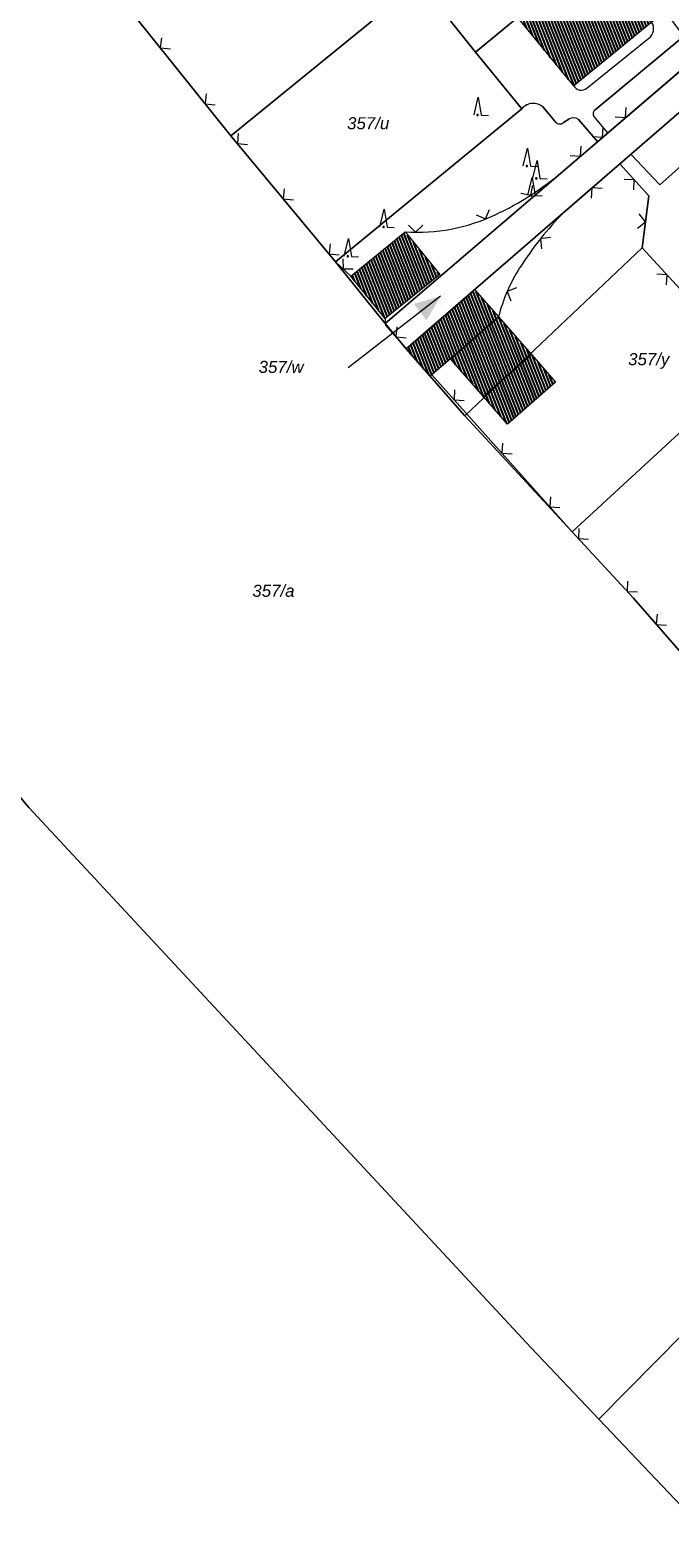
# Model space of a CAD drawing. Header units: metres. Extents: x 345144 to 348639, y 5629211 to 5635235.
# Tile 826 of 1056: x 347460 to 347505, y 5630562 to 5630667. Entities that reach past the tile are written whole.
import ezdxf
from ezdxf.enums import TextEntityAlignment as Align

# ---------------------------------------------------------------- set-up
doc = ezdxf.new("R2010")
doc.units = ezdxf.units.M
doc.header["$MEASUREMENT"] = 0
for name, color, linetype in [('081-083 Topographie', 7, 'Continuous'), ('AX Flurstück', 7, 'Continuous'), ('AX Gebäude', 7, 'Continuous'), ('Definitionslinie', 7, 'Continuous'), ('MG Präsentationsobjekt - Linie', 7, 'Continuous'), ('Präsentationsobjekt -Text (punktförmig)', 7, 'Continuous')]:
    doc.layers.add(name, color=color, linetype=linetype)
doc.styles.add('ARIALIT', font='ariali.ttf', dxfattribs={"height": 1})
pattern_1 = [(111.5294117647, (0, 0), (-0.186045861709, -0.07339575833), [])]

# ---------------------------------------------------------------- blocks, each defined once
blk = doc.blocks.new('alk_7200_nrwx2')
at = {"true_color": 0x2e2e2e}
h = blk.add_hatch(color=250, dxfattribs=at)
edge = h.paths.add_edge_path(flags=0)
edge.add_arc((-0.020544, -0.388118), 0.055525, 180, 360, ccw=False)
edge.add_arc((-0.020544, -0.388118), 0.055525, 0, 180, ccw=False)
at = {"color": 250, "lineweight": 5, "true_color": 0x2e2e2e, "flags": 128}
blk.add_lwpolyline([(-0.298168, -0.388118), (-0.020544, 1), (0.257079, -0.388118), (0.812326, -0.388118)], dxfattribs=at)
blk.add_lwpolyline([(-0.298168, -0.388118), (-0.020544, 1), (0.257079, -0.388118), (0.812326, -0.388118)], dxfattribs=at)
at = {"color": 250, "lineweight": 5, "true_color": 0x2e2e2e}
for start, end in [(0, 180), (180, 0)]:
    blk.add_arc((-0.020544, -0.388118), 0.055525, start, end, dxfattribs=at)

msp = doc.modelspace()

# ---------------------------------------------------------------- hatches: boundary and pattern name
at = {"layer": 'AX Gebäude', "true_color": 0x4f4f4f}
h = msp.add_hatch(dxfattribs=at)
h.set_pattern_fill('_USER', color=251, scale=0.2, angle=111.52941176, style=0, pattern_type=0)
h.set_pattern_definition(pattern_1)
h.paths.add_polyline_path([(347493.941, 5630667.728), (347500.322, 5630672.939), (347504.24, 5630668.149), (347497.859, 5630662.933)], flags=0)
h = msp.add_hatch(dxfattribs=at)
h.set_pattern_fill('_USER', color=251, scale=0.2, angle=111.52941176, style=0, pattern_type=0)
h.set_pattern_definition(pattern_1)
h.paths.add_polyline_path([(347482.33, 5630649.674), (347486.126, 5630652.754), (347488.529, 5630649.793), (347484.734, 5630646.713)], flags=0)
h = msp.add_hatch(dxfattribs=at)
h.set_pattern_fill('_USER', color=251, scale=0.2, angle=111.52941176, style=0, pattern_type=0)
h.set_pattern_definition(pattern_1)
h.paths.add_polyline_path([(347489.272, 5630643.916), (347487.867, 5630642.701), (347486.2, 5630644.602), (347490.954, 5630648.742), (347492.617, 5630646.84)], flags=0)
h = msp.add_hatch(dxfattribs=at)
h.set_pattern_fill('_USER', color=251, scale=0.2, angle=111.52941176, style=0, pattern_type=0)
h.set_pattern_definition(pattern_1)
h.paths.add_polyline_path([(347489.272, 5630643.916), (347492.617, 5630646.84), (347494.914, 5630644.211), (347491.57, 5630641.287)], flags=0)
h = msp.add_hatch(dxfattribs=at)
h.set_pattern_fill('_USER', color=251, scale=0.2, angle=111.52941176, style=0, pattern_type=0)
h.set_pattern_definition(pattern_1)
h.paths.add_polyline_path([(347491.57, 5630641.287), (347494.914, 5630644.211), (347496.599, 5630642.284), (347493.255, 5630639.361)], flags=0)
at = {"layer": 'MG Präsentationsobjekt - Linie', "true_color": 0x5e5e5e}
msp.add_hatch(color=251, dxfattribs=at).paths.add_polyline_path([(347487.608617, 5630646.599443), (347486.729028, 5630647.739585), (347488.594, 5630648.269)], flags=0)

# ---------------------------------------------------------------- linework, layer by layer
at = {"layer": '081-083 Topographie', "color": 7, "linetype": 'Continuous', "lineweight": 5, "flags": 128}
for points in [[(347494.256, 5630661.339), (347491.014, 5630665.294), (347491.014, 5630665.294), (347483.349, 5630674.901), (347483.349, 5630674.901), (347480.581, 5630678.436), (347480.581, 5630678.436), (347479.694, 5630679.514), (347479.694, 5630679.514), (347480.665, 5630681.925), (347480.665, 5630681.925), (347489.629, 5630689.28)], [(347459.457, 5630677.213), (347463.694, 5630671.907), (347463.694, 5630671.907), (347463.7, 5630671.901), (347463.7, 5630671.901), (347467.281, 5630667.819), (347467.281, 5630667.819), (347473.986, 5630659.451), (347473.986, 5630659.451), (347481.275, 5630650.679), (347481.275, 5630650.679), (347482.331, 5630649.674)], [(347504.447, 5630671.964), (347507.586, 5630668.116), (347507.586, 5630668.116), (347505.519, 5630666.398), (347505.519, 5630666.398), (347499.349, 5630661.269)], [(347516.592, 5630670.979), (347521.694, 5630665.025), (347521.694, 5630665.025), (347515.645, 5630659.698), (347515.645, 5630659.698), (347512.65, 5630662.82), (347512.65, 5630662.82), (347511.403, 5630662.758), (347511.403, 5630662.758), (347509.939, 5630661.451), (347509.939, 5630661.451), (347503.861, 5630656.026), (347503.861, 5630656.026), (347501.834, 5630658.17), (347501.834, 5630658.17), (347507.985, 5630663.509), (347507.985, 5630663.509), (347516.592, 5630670.979)], [(347497.133, 5630657.01), (347499.51, 5630659.047), (347499.51, 5630659.047), (347500.214, 5630659.65), (347500.214, 5630659.65), (347506.51, 5630665.043), (347506.51, 5630665.043), (347505.519, 5630666.398), (347505.519, 5630666.398), (347504.239, 5630668.149)], [(347498.767, 5630662.779), (347503.083, 5630666.255)], [(347496.543, 5630660.485), (347495.728, 5630661.442)], [(347497.512, 5630660.613), (347497.155, 5630660.378)], [(347499.51, 5630659.047), (347498.202, 5630660.59)], [(347499.327, 5630660.708), (347500.214, 5630659.65)], [(347497.195, 5630654.143), (347501.067, 5630657.503), (347501.067, 5630657.503), (347503.088, 5630655.264), (347503.088, 5630655.264), (347502.627, 5630651.654), (347502.627, 5630651.654), (347506.096, 5630647.892), (347506.096, 5630647.892), (347514.57, 5630638.92), (347514.57, 5630638.92), (347517.748, 5630635.245)], [(347484.734, 5630646.713), (347484.763, 5630646.264), (347484.763, 5630646.264), (347486.2, 5630644.601)], [(347487.971, 5630642.791), (347497.752, 5630631.858), (347497.752, 5630631.858), (347502.027, 5630627.229), (347502.027, 5630627.229), (347505.201, 5630623.58), (347505.201, 5630623.58), (347509.217, 5630619.484), (347509.217, 5630619.484), (347513.458, 5630615.249), (347513.458, 5630615.249), (347521.229, 5630607.498)]]:
    msp.add_lwpolyline(points, dxfattribs=at)
at = {"layer": '081-083 Topographie', "color": 7, "linetype": 'Continuous', "lineweight": 5}
for centre, radius, start, end in [((347502.615, 5630666.919), 0.812355, -54.82308079, 34.1012742), ((347498.38, 5630663.21), 0.58098, -154.18473535, -48.07895736), ((347495.039, 5630660.71), 1.005259, 46.73326314, 141.22437087), ((347496.893, 5630660.682), 0.401323, -150.62670444, -49.24385231), ((347497.839, 5630660.083), 0.623553, 54.39823301, 121.67380281), ((347499.593, 5630660.979), 0.378993, 130.07656262, -134.46653509), ((347483.917, 5630672.313), 20.219698, -65.24742134, -49.18540353), ((347514.448, 5630637.231), 24.159545, 135.57184874, 147.39002531), ((347486.948, 5630665.41), 12.682731, -93.72061689, -64.62502962), ((347503.726, 5630644.092), 11.430747, 147.39578726, 166.120581)]:
    msp.add_arc(centre, radius, start, end, dxfattribs=at)
at = {"layer": 'AX Flurstück', "color": 8, "linetype": 'Continuous', "lineweight": 13, "true_color": 0x808080, "flags": 128}
for points in [[(347306.052, 5630748.849), (347332.931, 5630710.004), (347359.699, 5630671.015), (347390.038, 5630635.554), (347423.141, 5630656.394), (347426.8, 5630652.129), (347459.923, 5630612.632), (347494.895, 5630574.977), (347499.615, 5630570.009), (347531.494, 5630536.451), (347564.004, 5630505.285), (347603.391, 5630465.886)], [(347480.582, 5630678.436), (347483.35, 5630674.901), (347485.131, 5630676.36), (347501.048, 5630689.343), (347504.941, 5630684.671), (347473.986, 5630659.451), (347467.281, 5630667.819), (347480.582, 5630678.436)], [(347473.986, 5630659.451), (347504.941, 5630684.671), (347506.896, 5630682.29), (347508.864, 5630679.999), (347491.015, 5630665.294), (347494.257, 5630661.34), (347481.275, 5630650.68), (347473.986, 5630659.451)], [(347508.864, 5630679.999), (347515.255, 5630672.535), (347484.724, 5630646.38), (347481.275, 5630650.68), (347494.257, 5630661.34), (347491.015, 5630665.294), (347508.864, 5630679.999)], [(347473.986, 5630659.451), (347481.275, 5630650.68), (347484.724, 5630646.38), (347486.2, 5630644.602), (347490.285, 5630639.943), (347497.752, 5630631.858), (347502.027, 5630627.23), (347505.201, 5630623.579), (347509.218, 5630619.484), (347513.459, 5630615.249), (347521.229, 5630607.498), (347528.959, 5630599.719), (347499.615, 5630570.009), (347494.895, 5630574.977), (347459.923, 5630612.632), (347426.8, 5630652.129), (347423.141, 5630656.394), (347458.263, 5630678.708), (347459.457, 5630677.213), (347463.695, 5630671.907), (347467.281, 5630667.819), (347473.986, 5630659.451)], [(347484.724, 5630646.38), (347515.255, 5630672.535), (347516.593, 5630670.979), (347486.2, 5630644.602), (347484.724, 5630646.38)], [(347516.593, 5630670.979), (347523.042, 5630663.453), (347506.097, 5630647.892), (347502.628, 5630651.654), (347490.285, 5630639.943), (347486.2, 5630644.602), (347516.593, 5630670.979)], [(347502.628, 5630651.654), (347506.097, 5630647.892), (347523.042, 5630663.453), (347527.132, 5630658.954), (347497.752, 5630631.858), (347490.285, 5630639.943), (347502.628, 5630651.654)], [(347497.752, 5630631.858), (347527.132, 5630658.954), (347531.274, 5630654.503), (347514.57, 5630638.92), (347517.748, 5630635.246), (347505.201, 5630623.579), (347502.027, 5630627.23), (347497.752, 5630631.858)], [(347603.391, 5630465.886), (347564.004, 5630505.285), (347531.494, 5630536.451), (347499.615, 5630570.009), (347528.959, 5630599.719), (347533.324, 5630595.349), (347537.912, 5630591.29), (347545.972, 5630583.998), (347554.178, 5630576.63), (347558.175, 5630573.036), (347563.224, 5630568.508), (347570.301, 5630562.156), (347577.416, 5630555.753), (347582.476, 5630551.225), (347587.504, 5630546.658), (347594.592, 5630540.336), (347601.868, 5630533.976), (347606.776, 5630529.414), (347611.826, 5630524.876), (347618.92, 5630518.454), (347626.018, 5630512.131), (347631.067, 5630507.593), (347636.116, 5630503.065)]]:
    msp.add_lwpolyline(points, dxfattribs=at)
at = {"layer": 'AX Gebäude', "color": 7, "linetype": 'Continuous', "lineweight": 5, "flags": 128}
for points in [[(347493.941, 5630667.728), (347500.322, 5630672.939), (347504.24, 5630668.149), (347497.859, 5630662.933), (347493.941, 5630667.728)], [(347482.33, 5630649.674), (347486.126, 5630652.754), (347488.529, 5630649.793), (347484.734, 5630646.713), (347482.33, 5630649.674)], [(347489.272, 5630643.916), (347487.867, 5630642.701), (347486.2, 5630644.602), (347490.954, 5630648.742), (347492.617, 5630646.84), (347489.272, 5630643.916)], [(347489.272, 5630643.916), (347492.617, 5630646.84), (347494.914, 5630644.211), (347491.57, 5630641.287), (347489.272, 5630643.916)], [(347491.57, 5630641.287), (347494.914, 5630644.211), (347496.599, 5630642.284), (347493.255, 5630639.361), (347491.57, 5630641.287)]]:
    msp.add_lwpolyline(points, dxfattribs=at)
at = {"layer": 'Definitionslinie', "color": 7, "linetype": 'Continuous', "lineweight": 5, "flags": 128}
for points in [[(347483.349, 5630674.901), (347491.014, 5630665.294)], [(347467.281, 5630667.819), (347473.986, 5630659.451)], [(347499.349, 5630661.269), (347505.519, 5630666.398), (347505.519, 5630666.398), (347507.586, 5630668.116)], [(347469.148, 5630666.289), (347469.07, 5630665.586), (347469.773, 5630665.508)], [(347469.148, 5630666.289), (347469.07, 5630665.586), (347469.773, 5630665.508)], [(347498.767, 5630662.779), (347503.083, 5630666.255)], [(347491.014, 5630665.294), (347494.256, 5630661.339)], [(347500.214, 5630659.65), (347506.51, 5630665.043)], [(347501.834, 5630658.17), (347507.985, 5630663.509)], [(347503.861, 5630656.026), (347509.939, 5630661.451), (347509.939, 5630661.451), (347511.403, 5630662.758)], [(347472.274, 5630662.387), (347472.197, 5630661.684), (347472.9, 5630661.607)], [(347472.274, 5630662.387), (347472.197, 5630661.684), (347472.9, 5630661.607)], [(347495.728, 5630661.442), (347496.543, 5630660.485)], [(347500.758, 5630660.775), (347501.463, 5630660.72), (347501.518, 5630661.425)], [(347500.758, 5630660.775), (347501.463, 5630660.72), (347501.518, 5630661.425)], [(347497.155, 5630660.378), (347497.512, 5630660.613)], [(347498.202, 5630660.59), (347499.51, 5630659.047)], [(347499.327, 5630660.708), (347500.214, 5630659.65)], [(347473.986, 5630659.451), (347481.275, 5630650.679)], [(347474.5, 5630659.615), (347474.435, 5630658.911), (347475.139, 5630658.846)], [(347474.5, 5630659.615), (347474.435, 5630658.911), (347475.139, 5630658.846)], [(347499.157, 5630659.403), (347499.862, 5630659.349), (347499.917, 5630660.054)], [(347499.157, 5630659.403), (347499.862, 5630659.349), (347499.917, 5630660.054)], [(347499.51, 5630659.047), (347500.214, 5630659.65)], [(347497.133, 5630657.01), (347499.51, 5630659.047)], [(347497.616, 5630658.083), (347498.322, 5630658.029), (347498.376, 5630658.734)], [(347497.616, 5630658.083), (347498.322, 5630658.029), (347498.376, 5630658.734)], [(347497.195, 5630654.143), (347501.067, 5630657.503)], [(347501.067, 5630657.503), (347503.088, 5630655.264)], [(347501.834, 5630658.17), (347503.861, 5630656.026)], [(347502.041, 5630655.677), (347502.078, 5630656.384), (347501.371, 5630656.42)], [(347502.041, 5630655.677), (347502.078, 5630656.384), (347501.371, 5630656.42)], [(347477.695, 5630655.769), (347477.631, 5630655.065), (347478.335, 5630655)], [(347477.695, 5630655.769), (347477.631, 5630655.065), (347478.335, 5630655)], [(347494.174, 5630655.463), (347494.865, 5630655.314), (347495.015, 5630656.005)], [(347494.174, 5630655.463), (347494.865, 5630655.314), (347495.015, 5630656.005)], [(347499.836, 5630655.773), (347499.131, 5630655.823), (347499.081, 5630655.118)], [(347499.836, 5630655.773), (347499.131, 5630655.823), (347499.081, 5630655.118)], [(347502.627, 5630651.654), (347503.088, 5630655.264)], [(347491.072, 5630653.936), (347491.724, 5630653.661), (347491.999, 5630654.312)], [(347491.072, 5630653.936), (347491.724, 5630653.661), (347491.999, 5630654.312)], [(347486.349, 5630653.232), (347486.845, 5630652.728), (347487.349, 5630653.224)], [(347486.349, 5630653.232), (347486.845, 5630652.728), (347487.349, 5630653.224)], [(347502.298, 5630653.026), (347502.858, 5630653.459), (347502.425, 5630654.018)], [(347502.298, 5630653.026), (347502.858, 5630653.459), (347502.425, 5630654.018)], [(347480.891, 5630651.923), (347480.826, 5630651.219), (347481.53, 5630651.154)], [(347480.891, 5630651.923), (347480.826, 5630651.219), (347481.53, 5630651.154)], [(347496.248, 5630652.357), (347495.546, 5630652.277), (347495.625, 5630651.574)], [(347496.248, 5630652.357), (347495.546, 5630652.277), (347495.625, 5630651.574)], [(347481.785, 5630650.883), (347481.803, 5630650.177), (347482.51, 5630650.194)], [(347481.785, 5630650.883), (347481.803, 5630650.177), (347482.51, 5630650.194)], [(347502.627, 5630651.654), (347506.096, 5630647.892)], [(347481.275, 5630650.679), (347482.331, 5630649.674)], [(347493.88, 5630648.865), (347493.223, 5630648.603), (347493.485, 5630647.946)], [(347493.88, 5630648.865), (347493.223, 5630648.603), (347493.485, 5630647.946)], [(347504.333, 5630649.066), (347504.362, 5630649.773), (347503.655, 5630649.802)], [(347504.333, 5630649.066), (347504.362, 5630649.773), (347503.655, 5630649.802)], [(347484.734, 5630646.713), (347484.763, 5630646.264)], [(347484.763, 5630646.264), (347486.2, 5630644.601)], [(347485.533, 5630646.138), (347485.482, 5630645.433), (347486.187, 5630645.381)], [(347485.533, 5630646.138), (347485.482, 5630645.433), (347486.187, 5630645.381)], [(347487.971, 5630642.791), (347497.752, 5630631.858)], [(347489.567, 5630641.757), (347489.528, 5630641.051), (347490.234, 5630641.012)], [(347489.567, 5630641.757), (347489.528, 5630641.051), (347490.234, 5630641.012)], [(347492.901, 5630638.031), (347492.862, 5630637.325), (347493.568, 5630637.285)], [(347492.901, 5630638.031), (347492.862, 5630637.325), (347493.568, 5630637.285)], [(347496.234, 5630634.304), (347496.195, 5630633.598), (347496.901, 5630633.559)], [(347496.234, 5630634.304), (347496.195, 5630633.598), (347496.901, 5630633.559)], [(347498.221, 5630632.087), (347498.193, 5630631.38), (347498.9, 5630631.352)], [(347498.221, 5630632.087), (347498.193, 5630631.38), (347498.9, 5630631.352)], [(347497.752, 5630631.858), (347502.027, 5630627.229)], [(347501.614, 5630628.413), (347501.586, 5630627.707), (347502.292, 5630627.679)], [(347501.614, 5630628.413), (347501.586, 5630627.707), (347502.292, 5630627.679)], [(347502.027, 5630627.229), (347505.201, 5630623.58)], [(347503.663, 5630626.11), (347503.614, 5630625.405), (347504.319, 5630625.355)], [(347503.663, 5630626.11), (347503.614, 5630625.405), (347504.319, 5630625.355)]]:
    msp.add_lwpolyline(points, dxfattribs=at)
at = {"layer": 'Definitionslinie', "color": 7, "linetype": 'Continuous', "lineweight": 5}
for centre, radius, start, end in [((347502.615, 5630666.919), 0.812355, -54.82308079, 34.1012742), ((347498.38, 5630663.21), 0.58098, -154.18473535, -48.07895736), ((347495.039, 5630660.71), 1.004356, 46.73326314, 141.22437087), ((347496.893, 5630660.682), 0.401633, -150.62670444, -49.24385231), ((347497.839, 5630660.083), 0.622759, 54.39823301, 121.67380281), ((347499.593, 5630660.979), 0.379733, 130.07656262, -134.46653509), ((347483.917, 5630672.313), 20.219698, -65.24742134, -49.18540353), ((347514.448, 5630637.231), 24.159545, 135.57184874, 147.39002531), ((347486.948, 5630665.41), 12.682731, -93.72061689, -64.62502962), ((347503.726, 5630644.092), 11.430747, 147.39578726, 166.120581)]:
    msp.add_arc(centre, radius, start, end, dxfattribs=at)
at = {"layer": 'MG Präsentationsobjekt - Linie', "color": 251, "linetype": 'Continuous', "lineweight": 13, "true_color": 0x5e5e5e, "flags": 128}
msp.add_lwpolyline([(347488.594, 5630648.269), (347482.144, 5630643.293)], dxfattribs=at)

# ---------------------------------------------------------------- block references
at = {"layer": '081-083 Topographie', "xscale": 0.9005, "yscale": 0.9005}
for p, rotation in [((347491.199, 5630661.252), -2.326094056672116), ((347494.632, 5630657.695), -2.326094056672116), ((347495.293, 5630656.829), -2.326667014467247), ((347494.951, 5630655.652), -2.326094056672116), ((347484.646, 5630653.447), -2.326667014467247), ((347482.16, 5630651.406), -2.326094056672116)]:
    msp.add_blockref('alk_7200_nrwx2', p, dxfattribs=dict(at, rotation=rotation))

# ---------------------------------------------------------------- texts
at = {"layer": 'Präsentationsobjekt -Text (punktförmig)', "color": 8, "true_color": 0x808080, "style": 'ARIALIT'}
for s, p in [('357/u', (347483.548, 5630660.33)), ('357/w', (347477.484, 5630643.348)), ('357/y', (347503.087, 5630643.887)), ('357/a', (347476.948, 5630627.748))]:
    msp.add_text(s, height=0.8421, dxfattribs=at).set_placement(p, align=Align.MIDDLE_CENTER)

doc.saveas('drawing.dxf')
